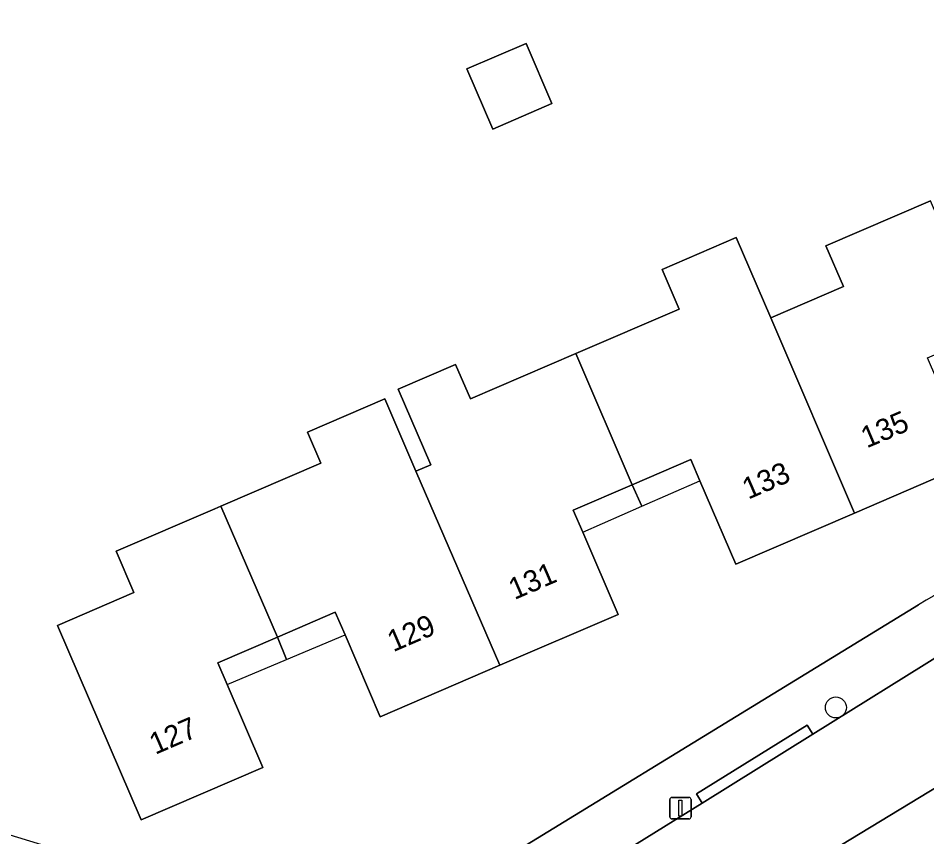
# Model space of a CAD drawing. Extents: x 157767 to 159172, y 387839 to 389425.
# Drawn here: x 158139.86 to 158182.19, y 388570.66 to 388608.77 of the extents above; entities that cross this region are included whole.
import ezdxf

# ---------------------------------------------------------------- set-up
doc = ezdxf.new("R2010")
doc.units = 0
for name, color, linetype in [('IMGEO_Boom', 7, 'Continuous'), ('IMGEO_Erf', 7, 'Continuous'), ('IMGEO_Lichtmast', 7, 'Continuous'), ('IMGEO_Pand', 7, 'Continuous'), ('IMGEO_Pand_nummerreeks', 7, 'Continuous'), ('IMGEO_Pand_overbouw', 7, 'Continuous'), ('IMGEO_Parkeervlak_open', 7, 'Continuous'), ('IMGEO_Rijbaan_lokaal_open', 7, 'Continuous'), ('IMGEO_Voetpad_open', 7, 'Continuous')]:
    doc.layers.add(name, color=color, linetype=linetype)

msp = doc.modelspace()

# ---------------------------------------------------------------- linework, layer by layer
at = {"layer": 'IMGEO_Boom'}
msp.add_circle((158177.953, 388576.678), 0.489, dxfattribs=at)
at = {"layer": 'IMGEO_Erf'}
for points in [[(158121.909, 388625.102), (158108.361, 388580.257), (158121.628, 388576.204), (158144.712, 388569.153), (158156.041, 388565.692), (158181.808, 388581.454)], [(158184.312, 388588.095), (158178.827, 388585.733), (158173.291, 388583.349), (158171.618, 388587.234), (158171.195, 388588.217), (158168.472, 388587.045), (158165.722, 388585.861), (158166.159, 388584.846), (158167.81, 388581.014), (158162.301, 388578.642), (158156.729, 388576.242), (158155.088, 388580.056), (158154.634, 388581.111), (158151.936, 388579.949), (158149.16, 388578.754), (158149.592, 388577.752), (158151.258, 388573.883), (158145.594, 388571.444), (158141.696, 388580.496), (158145.253, 388582.028), (158144.425, 388583.949), (158149.018, 388585.927), (158149.309, 388586.052), (158153.965, 388588.057), (158153.344, 388589.499), (158156.945, 388591.05), (158158.394, 388587.685), (158159.082, 388587.981), (158157.565, 388591.502), (158160.235, 388592.652), (158160.928, 388591.043), (158165.837, 388593.157), (158170.653, 388595.231), (158169.859, 388597.075), (158173.309, 388598.561), (158174.923, 388594.82), (158178.306, 388596.277), (158177.491, 388598.17), (158182.364, 388600.268)]]:
    msp.add_lwpolyline(points, dxfattribs=at)
msp.add_lwpolyline([(158164.73, 388604.794), (158161.976, 388603.608), (158160.768, 388606.412), (158163.523, 388607.598)], close=True, dxfattribs=at)
msp.add_arc((158238.836, 388487.963), 109.511, 114.4295, 121.38253, dxfattribs=at)
at = {"layer": 'IMGEO_Lichtmast'}
for p, q in [((158170.216, 388571.593), (158170.216, 388572.393)), ((158170.216, 388572.393), (158170.216, 388571.593)), ((158170.316, 388572.493), (158171.106, 388572.493)), ((158171.106, 388572.493), (158170.316, 388572.493)), ((158171.206, 388572.393), (158171.206, 388571.593)), ((158171.206, 388571.593), (158171.206, 388572.393)), ((158171.106, 388571.493), (158170.316, 388571.493)), ((158170.316, 388571.493), (158171.106, 388571.493))]:
    msp.add_line(p, q, dxfattribs=at)
msp.add_lwpolyline([(158170.636, 388572.368), (158170.786, 388572.368), (158170.786, 388571.618), (158170.636, 388571.618), (158170.636, 388572.368)], dxfattribs=at)
for centre, start, end in [((158170.316, 388572.393), 90, 180), ((158170.316, 388572.393), 90, 180), ((158171.106, 388572.393), 0, 90), ((158171.106, 388572.393), 360, 90), ((158170.316, 388571.593), 180, 270), ((158170.316, 388571.593), 180, 270), ((158171.106, 388571.593), 270, 0), ((158171.106, 388571.593), 270, 0)]:
    msp.add_arc(centre, 0.1, start, end, dxfattribs=at)
at = {"layer": 'IMGEO_Pand'}
for points in [[(158160.768, 388606.412), (158161.976, 388603.608), (158164.73, 388604.794), (158163.523, 388607.598)], [(158174.923, 388594.82), (158178.827, 388585.733), (158184.312, 388588.095), (158182.654, 388591.943), (158182.219, 388592.953), (158184.997, 388594.15), (158182.364, 388600.268), (158177.491, 388598.17), (158178.306, 388596.277)], [(158168.472, 388587.045), (158171.195, 388588.217), (158171.618, 388587.234), (158173.291, 388583.349), (158178.827, 388585.733), (158174.923, 388594.82), (158173.309, 388598.561), (158169.859, 388597.075), (158170.653, 388595.231), (158165.837, 388593.157)], [(158158.394, 388587.685), (158162.301, 388578.642), (158167.81, 388581.014), (158166.159, 388584.846), (158165.722, 388585.861), (158168.472, 388587.045), (158165.837, 388593.157), (158160.928, 388591.043), (158160.235, 388592.652), (158157.565, 388591.502), (158159.082, 388587.981)], [(158158.394, 388587.685), (158156.945, 388591.05), (158153.344, 388589.499), (158153.965, 388588.057), (158149.309, 388586.052), (158151.936, 388579.949), (158154.634, 388581.111), (158155.088, 388580.056), (158156.729, 388576.242), (158162.301, 388578.642)], [(158149.309, 388586.052), (158149.018, 388585.927), (158144.425, 388583.949), (158145.253, 388582.028), (158141.696, 388580.496), (158145.594, 388571.444), (158151.258, 388573.883), (158149.592, 388577.752), (158149.16, 388578.754), (158151.936, 388579.949)]]:
    msp.add_lwpolyline(points, close=True, dxfattribs=at)
at = {"layer": 'IMGEO_Pand_overbouw'}
for points in [[(158171.618, 388587.234), (158171.195, 388588.217), (158168.472, 388587.045), (158168.908, 388586.048)], [(158168.472, 388587.045), (158165.722, 388585.861), (158166.159, 388584.846), (158168.908, 388586.048)], [(158155.088, 388580.056), (158154.634, 388581.111), (158151.936, 388579.949), (158152.369, 388578.916)], [(158149.592, 388577.752), (158152.369, 388578.916), (158151.936, 388579.949), (158149.16, 388578.754)]]:
    msp.add_lwpolyline(points, close=True, dxfattribs=at)
at = {"layer": 'IMGEO_Parkeervlak_open'}
msp.add_lwpolyline([(158187.384, 388575.847), (158170.36, 388565.522)], dxfattribs=at)
at = {"layer": 'IMGEO_Rijbaan_lokaal_open'}
for points in [[(158268.883, 388612.249), (158256.594, 388611.947), (158225.643, 388598.61), (158220.096, 388596.22), (158209.16, 388591.508), (158203.572, 388589.099), (158194.903, 388585.364), (158192.597, 388584.253), (158187.204, 388581.513), (158183.02, 388579.247), (158176.884, 388575.433), (158171.724, 388572.227), (158166.442, 388568.944), (158163.84, 388567.376)], [(158169.707, 388565.166), (158170.058, 388565.339), (158170.36, 388565.522), (158187.384, 388575.847)]]:
    msp.add_lwpolyline(points, dxfattribs=at)
at = {"layer": 'IMGEO_Voetpad_open'}
for points in [[(158163.84, 388567.376), (158166.442, 388568.944), (158171.724, 388572.227), (158171.461, 388572.651), (158176.621, 388575.857), (158176.884, 388575.433), (158183.02, 388579.247), (158187.204, 388581.513), (158186.978, 388581.958), (158192.371, 388584.698), (158192.597, 388584.253), (158194.903, 388585.364), (158203.572, 388589.099), (158203.375, 388589.558), (158208.963, 388591.967), (158209.16, 388591.508), (158220.096, 388596.22)], [(158181.808, 388581.454), (158156.041, 388565.692), (158154.014, 388563.128), (158185.047, 388512.009), (158191.872, 388500.756), (158192.323, 388500), (158199.35, 388488.215), (158199.947, 388485.226), (158200.3, 388475.991), (158200.534, 388473.716), (158201.147, 388470.704), (158203.349, 388472.041), (158203.742, 388472.279)]]:
    msp.add_lwpolyline(points, dxfattribs=at)
msp.add_lwpolyline([(158171.724, 388572.227), (158176.884, 388575.433), (158176.621, 388575.857), (158171.461, 388572.651)], close=True, dxfattribs=at)
msp.add_arc((158238.836, 388487.963), 109.511, 114.4295, 121.38253, dxfattribs=at)

# ---------------------------------------------------------------- texts
at = {"layer": 'IMGEO_Pand_nummerreeks'}
for s, rotation, p in [('135', 23.1217, (158179.392, 388588.735)), ('133', 23.4732, (158173.871, 388586.349)), ('131', 23.299, (158162.982, 388581.678)), ('129', 23.299, (158157.336, 388579.247)), ('127', 23.2974, (158146.247, 388574.469))]:
    msp.add_text(s, height=1, rotation=rotation, dxfattribs=at).set_placement(p)

doc.saveas('drawing.dxf')
